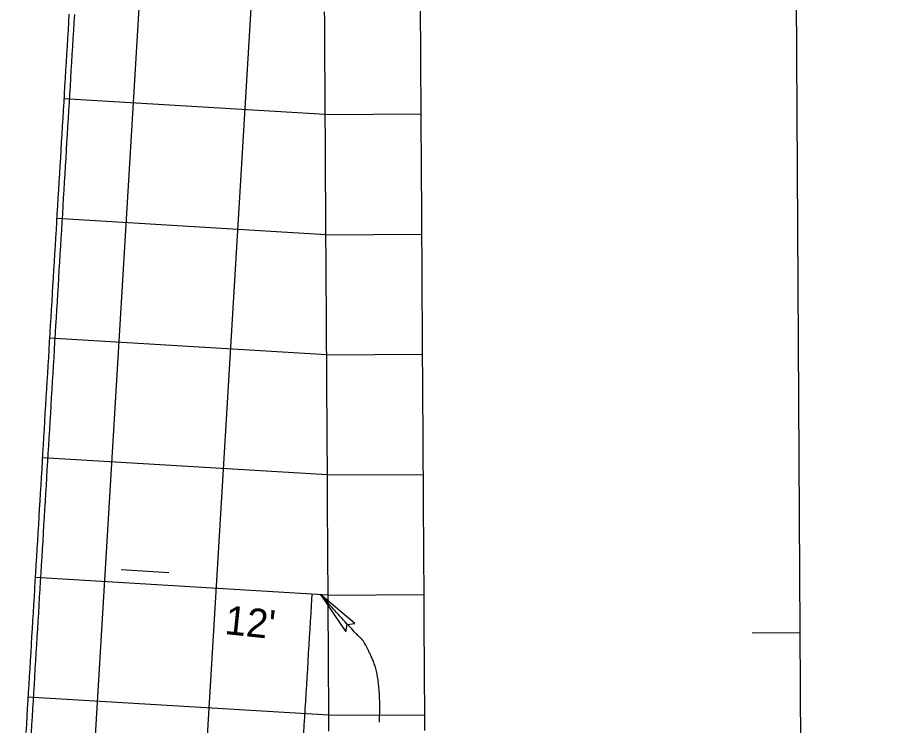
# Model space of a CAD drawing. Extents: x 2145147 to 2158018, y 137519 to 148068.
# Drawn here: x 2150715.8 to 2150824.7, y 144807.5 to 144896.1 of the extents above; entities that cross this region are included whole.
import ezdxf

# ---------------------------------------------------------------- set-up
doc = ezdxf.new("R2010")
doc.units = 0
for name, color, linetype in [('EX_Align', 7, 'Continuous'), ('PR_Align_Ramp_B', 7, 'Continuous'), ('PR_Dimensions', 7, 'Continuous'), ('PR_Joint_Contraction', 7, 'Continuous'), ('PR_Joint_Long', 7, 'Continuous'), ('PR_Road_Concrete', 7, 'Continuous')]:
    doc.layers.add(name, color=color, linetype=linetype)

msp = doc.modelspace()

# ---------------------------------------------------------------- linework, layer by layer
at = {"layer": 'EX_Align'}
msp.add_line((2150824.67, 142998.65), (2150804.61, 146336.84), dxfattribs=at)
msp.add_lwpolyline([(2150807.73, 144819.14), (2150813.73, 144819.18)], dxfattribs=at)
at = {"layer": 'PR_Align_Ramp_B'}
msp.add_lwpolyline([(2150734.79, 144826.63), (2150728.8, 144826.99)], dxfattribs=at)
at = {"layer": 'PR_Dimensions'}
msp.add_lwpolyline([(2150753.75, 144823.9), (2150756.91, 144819.26), (2150757.08, 144820.18), (2150758.04, 144820.28)], close=True, dxfattribs=at)
msp.add_open_spline([(2150761.11, 144807.95), (2150761.35, 144813.29), (2150759.25, 144818.1), (2150758.31, 144818.81), (2150753.75, 144823.9)], degree=2, dxfattribs=at)
at = {"layer": 'PR_Joint_Contraction'}
for p, q in [((2150754.34, 144883.97), (2150721.66, 144885.94)), ((2150754.34, 144883.97), (2150766.34, 144884.05)), ((2150754.43, 144868.94), (2150720.76, 144870.96)), ((2150754.43, 144868.94), (2150766.43, 144869.01)), ((2150754.52, 144853.91), (2150719.86, 144855.99)), ((2150754.52, 144853.91), (2150766.52, 144853.98)), ((2150754.61, 144838.88), (2150718.96, 144841.02)), ((2150754.61, 144838.88), (2150766.61, 144838.95)), ((2150754.7, 144823.84), (2150718.06, 144826.04)), ((2150754.7, 144823.84), (2150766.7, 144823.92)), ((2150754.79, 144808.81), (2150717.16, 144811.07)), ((2150754.79, 144808.81), (2150766.79, 144808.88))]:
    msp.add_line(p, q, dxfattribs=at)
at = {"layer": 'PR_Joint_Long'}
for points in [[(2150750.33, 145218.94), (2150715.84, 144644.41)], [(2150751.47, 145004.36), (2150729.81, 144643.57)], [(2150754.8, 144806.82), (2150754.79, 144807.82), (2150754.79, 144808.82), (2150754.78, 144809.82), (2150754.78, 144810.82), (2150754.77, 144811.82), (2150754.76, 144812.82), (2150754.76, 144813.82), (2150754.75, 144814.82), (2150754.75, 144815.82), (2150754.74, 144816.82), (2150754.73, 144817.82), (2150754.73, 144818.82), (2150754.72, 144819.82), (2150754.72, 144820.82), (2150754.71, 144821.82), (2150754.7, 144822.82), (2150754.7, 144823.82), (2150754.69, 144824.82), (2150754.69, 144825.82), (2150754.68, 144826.82), (2150754.67, 144827.82), (2150754.67, 144828.82), (2150754.66, 144829.82), (2150754.66, 144830.82), (2150754.65, 144831.82), (2150754.64, 144832.82), (2150754.64, 144833.82), (2150754.63, 144834.82), (2150754.63, 144835.82), (2150754.62, 144836.82), (2150754.61, 144837.82), (2150754.61, 144838.82), (2150754.6, 144839.82), (2150754.6, 144840.82), (2150754.59, 144841.82), (2150754.58, 144842.82), (2150754.58, 144843.82), (2150754.57, 144844.82), (2150754.57, 144845.82), (2150754.56, 144846.82), (2150754.55, 144847.82), (2150754.55, 144848.82), (2150754.54, 144849.82), (2150754.54, 144850.82), (2150754.53, 144851.82), (2150754.52, 144852.82), (2150754.52, 144853.31), (2150754.52, 144853.82), (2150754.51, 144854.82), (2150754.51, 144855.5), (2150754.51, 144855.82), (2150754.5, 144856.82), (2150754.49, 144857.82), (2150754.49, 144858.82), (2150754.48, 144859.82), (2150754.48, 144860.82), (2150754.47, 144861.66), (2150754.47, 144861.82), (2150754.46, 144862.82), (2150754.46, 144863.82), (2150754.45, 144864.82), (2150754.45, 144865.82), (2150754.44, 144866.82), (2150754.43, 144867.82), (2150754.43, 144868.82), (2150754.42, 144869.82), (2150754.42, 144870.82), (2150754.41, 144871.82), (2150754.4, 144872.82), (2150754.4, 144873.82), (2150754.39, 144874.82), (2150754.39, 144875.82), (2150754.38, 144876.82), (2150754.37, 144877.82), (2150754.37, 144878.82), (2150754.36, 144879.82), (2150754.36, 144880.82), (2150754.35, 144881.82), (2150754.34, 144882.82), (2150754.34, 144883.82), (2150754.33, 144884.82), (2150754.33, 144885.82), (2150754.32, 144886.82), (2150754.31, 144887.82), (2150754.31, 144888.82), (2150754.3, 144889.82), (2150754.3, 144890.82), (2150754.29, 144891.82), (2150754.28, 144892.82), (2150754.28, 144893.82), (2150754.27, 144894.82), (2150754.27, 144895.82), (2150754.26, 144896.82)], [(2150766.8, 144806.9), (2150766.79, 144807.9), (2150766.79, 144808.9), (2150766.78, 144809.9), (2150766.78, 144810.9), (2150766.77, 144811.9), (2150766.76, 144812.9), (2150766.76, 144813.9), (2150766.75, 144814.9), (2150766.75, 144815.9), (2150766.74, 144816.9), (2150766.73, 144817.9), (2150766.73, 144818.9), (2150766.72, 144819.9), (2150766.72, 144820.9), (2150766.71, 144821.9), (2150766.7, 144822.9), (2150766.7, 144823.9), (2150766.69, 144824.9), (2150766.69, 144825.9), (2150766.68, 144826.9), (2150766.67, 144827.9), (2150766.67, 144828.9), (2150766.66, 144829.9), (2150766.66, 144830.9), (2150766.65, 144831.9), (2150766.64, 144832.9), (2150766.64, 144833.9), (2150766.63, 144834.9), (2150766.63, 144835.9), (2150766.62, 144836.9), (2150766.61, 144837.9), (2150766.61, 144838.9), (2150766.6, 144839.9), (2150766.6, 144840.9), (2150766.59, 144841.9), (2150766.58, 144842.9), (2150766.58, 144843.9), (2150766.57, 144844.9), (2150766.57, 144845.9), (2150766.56, 144846.9), (2150766.55, 144847.9), (2150766.55, 144848.9), (2150766.54, 144849.9), (2150766.54, 144850.9), (2150766.53, 144851.9), (2150766.52, 144852.9), (2150766.52, 144853.38), (2150766.52, 144853.9), (2150766.51, 144854.9), (2150766.51, 144855.57), (2150766.51, 144855.9), (2150766.5, 144856.9), (2150766.49, 144857.9), (2150766.49, 144858.9), (2150766.48, 144859.9), (2150766.48, 144860.9), (2150766.47, 144861.74), (2150766.47, 144861.9), (2150766.46, 144862.9), (2150766.46, 144863.89), (2150766.45, 144864.89), (2150766.45, 144865.89), (2150766.44, 144866.89), (2150766.43, 144867.89), (2150766.43, 144868.89), (2150766.42, 144869.89), (2150766.42, 144870.89), (2150766.41, 144871.89), (2150766.4, 144872.89), (2150766.4, 144873.89), (2150766.39, 144874.89), (2150766.38, 144875.89), (2150766.38, 144876.89), (2150766.37, 144877.89), (2150766.37, 144878.89), (2150766.36, 144879.89), (2150766.35, 144880.89), (2150766.35, 144881.89), (2150766.34, 144882.89), (2150766.34, 144883.89), (2150766.33, 144884.89), (2150766.32, 144885.89), (2150766.32, 144886.89), (2150766.31, 144887.89), (2150766.31, 144888.89), (2150766.3, 144889.89), (2150766.29, 144890.89), (2150766.29, 144891.89), (2150766.28, 144892.89), (2150766.28, 144893.89), (2150766.27, 144894.89), (2150766.26, 144895.89), (2150766.26, 144896.89)], [(2150752.67, 144823.97), (2150752.58, 144822.56), (2150752.52, 144821.56), (2150752.46, 144820.56), (2150752.4, 144819.56), (2150752.34, 144818.56), (2150752.28, 144817.57), (2150752.22, 144816.57), (2150752.16, 144815.57), (2150752.1, 144814.57), (2150752.04, 144813.57), (2150751.98, 144812.58), (2150751.92, 144811.58), (2150751.86, 144810.58), (2150751.8, 144809.58), (2150751.74, 144808.58), (2150751.68, 144807.58), (2150751.62, 144806.59)]]:
    msp.add_lwpolyline(points, dxfattribs=at)
at = {"layer": 'PR_Road_Concrete'}
for points in [[(2150722.29, 144896.51), (2150722.23, 144895.51), (2150722.17, 144894.51), (2150722.11, 144893.51), (2150722.05, 144892.51), (2150721.99, 144891.51), (2150721.93, 144890.52), (2150721.87, 144889.52), (2150721.81, 144888.52), (2150721.75, 144887.52), (2150721.69, 144886.52), (2150721.63, 144885.52), (2150721.57, 144884.53), (2150721.51, 144883.53), (2150721.45, 144882.53), (2150721.39, 144881.53), (2150721.33, 144880.53), (2150721.27, 144879.54), (2150721.21, 144878.54), (2150721.15, 144877.54), (2150721.09, 144876.54), (2150721.03, 144875.54), (2150720.97, 144874.54), (2150720.91, 144873.55), (2150720.85, 144872.55), (2150720.79, 144871.55), (2150720.73, 144870.55), (2150720.67, 144869.55), (2150720.61, 144868.56), (2150720.55, 144867.56), (2150720.49, 144866.56), (2150720.43, 144865.56), (2150720.37, 144864.56), (2150720.31, 144863.56), (2150720.25, 144862.57), (2150720.19, 144861.57), (2150720.13, 144860.57), (2150720.07, 144859.57), (2150720.01, 144858.57), (2150719.95, 144857.58), (2150719.91, 144856.81), (2150719.89, 144856.58), (2150719.83, 144855.58), (2150719.77, 144854.58), (2150719.71, 144853.58), (2150719.65, 144852.58), (2150719.59, 144851.59), (2150719.53, 144850.59), (2150719.47, 144849.59), (2150719.41, 144848.59), (2150719.35, 144847.59), (2150719.29, 144846.6), (2150719.23, 144845.6), (2150719.17, 144844.6), (2150719.11, 144843.6), (2150719.05, 144842.6), (2150718.99, 144841.6), (2150718.93, 144840.61), (2150718.88, 144839.61), (2150718.82, 144838.61), (2150718.76, 144837.61), (2150718.7, 144836.61), (2150718.64, 144835.61), (2150718.58, 144834.62), (2150718.52, 144833.62), (2150718.46, 144832.62), (2150718.4, 144831.62), (2150718.34, 144830.62), (2150718.28, 144829.63), (2150718.22, 144828.63), (2150718.16, 144827.63), (2150718.1, 144826.63), (2150718.04, 144825.63), (2150717.98, 144824.63), (2150717.92, 144823.64), (2150717.86, 144822.64), (2150717.8, 144821.64), (2150717.74, 144820.64), (2150717.68, 144819.64), (2150717.62, 144818.65), (2150717.56, 144817.65), (2150717.5, 144816.65), (2150717.44, 144815.65), (2150717.38, 144814.65), (2150717.32, 144813.65), (2150717.26, 144812.66), (2150717.2, 144811.66), (2150717.14, 144810.66), (2150717.08, 144809.66), (2150717.02, 144808.66), (2150716.96, 144807.67), (2150716.9, 144806.67)], [(2150722.96, 144896.47), (2150722.9, 144895.47), (2150722.84, 144894.47), (2150722.78, 144893.47), (2150722.72, 144892.47), (2150722.66, 144891.47), (2150722.6, 144890.48), (2150722.54, 144889.48), (2150722.48, 144888.48), (2150722.42, 144887.48), (2150722.36, 144886.48), (2150722.3, 144885.49), (2150722.24, 144884.49), (2150722.18, 144883.49), (2150722.12, 144882.49), (2150722.06, 144881.49), (2150722, 144880.49), (2150721.94, 144879.5), (2150721.88, 144878.5), (2150721.82, 144877.5), (2150721.76, 144876.5), (2150721.7, 144875.5), (2150721.64, 144874.5), (2150721.58, 144873.51), (2150721.52, 144872.51), (2150721.46, 144871.51), (2150721.4, 144870.51), (2150721.34, 144869.51), (2150721.28, 144868.52), (2150721.22, 144867.52), (2150721.16, 144866.52), (2150721.1, 144865.52), (2150721.04, 144864.52), (2150720.98, 144863.52), (2150720.92, 144862.53), (2150720.86, 144861.53), (2150720.8, 144860.53), (2150720.74, 144859.53), (2150720.68, 144858.53), (2150720.62, 144857.54), (2150720.57, 144856.77), (2150720.56, 144856.54), (2150720.5, 144855.54), (2150720.44, 144854.54), (2150720.38, 144853.54), (2150720.32, 144852.54), (2150720.26, 144851.55), (2150720.2, 144850.55), (2150720.14, 144849.55), (2150720.08, 144848.55), (2150720.02, 144847.55), (2150719.96, 144846.56), (2150719.9, 144845.56), (2150719.84, 144844.56), (2150719.78, 144843.56), (2150719.72, 144842.56), (2150719.66, 144841.56), (2150719.6, 144840.57), (2150719.54, 144839.57), (2150719.48, 144838.57), (2150719.42, 144837.57), (2150719.36, 144836.57), (2150719.3, 144835.57), (2150719.24, 144834.58), (2150719.18, 144833.58), (2150719.12, 144832.58), (2150719.06, 144831.58), (2150719, 144830.58), (2150718.94, 144829.59), (2150718.88, 144828.59), (2150718.82, 144827.59), (2150718.76, 144826.59), (2150718.7, 144825.59), (2150718.64, 144824.59), (2150718.58, 144823.6), (2150718.52, 144822.6), (2150718.46, 144821.6), (2150718.4, 144820.6), (2150718.34, 144819.6), (2150718.28, 144818.61), (2150718.22, 144817.61), (2150718.16, 144816.61), (2150718.1, 144815.61), (2150718.04, 144814.61), (2150717.98, 144813.61), (2150717.92, 144812.62), (2150717.86, 144811.62), (2150717.8, 144810.62), (2150717.74, 144809.62), (2150717.68, 144808.62), (2150717.62, 144807.63), (2150717.56, 144806.63)]]:
    msp.add_lwpolyline(points, dxfattribs=at)

# ---------------------------------------------------------------- texts
at = {"layer": 'PR_Dimensions'}
msp.add_text("12'", height=3.6, rotation=353.9248, dxfattribs=at).set_placement((2150741.66, 144818.99))

doc.saveas('drawing.dxf')
